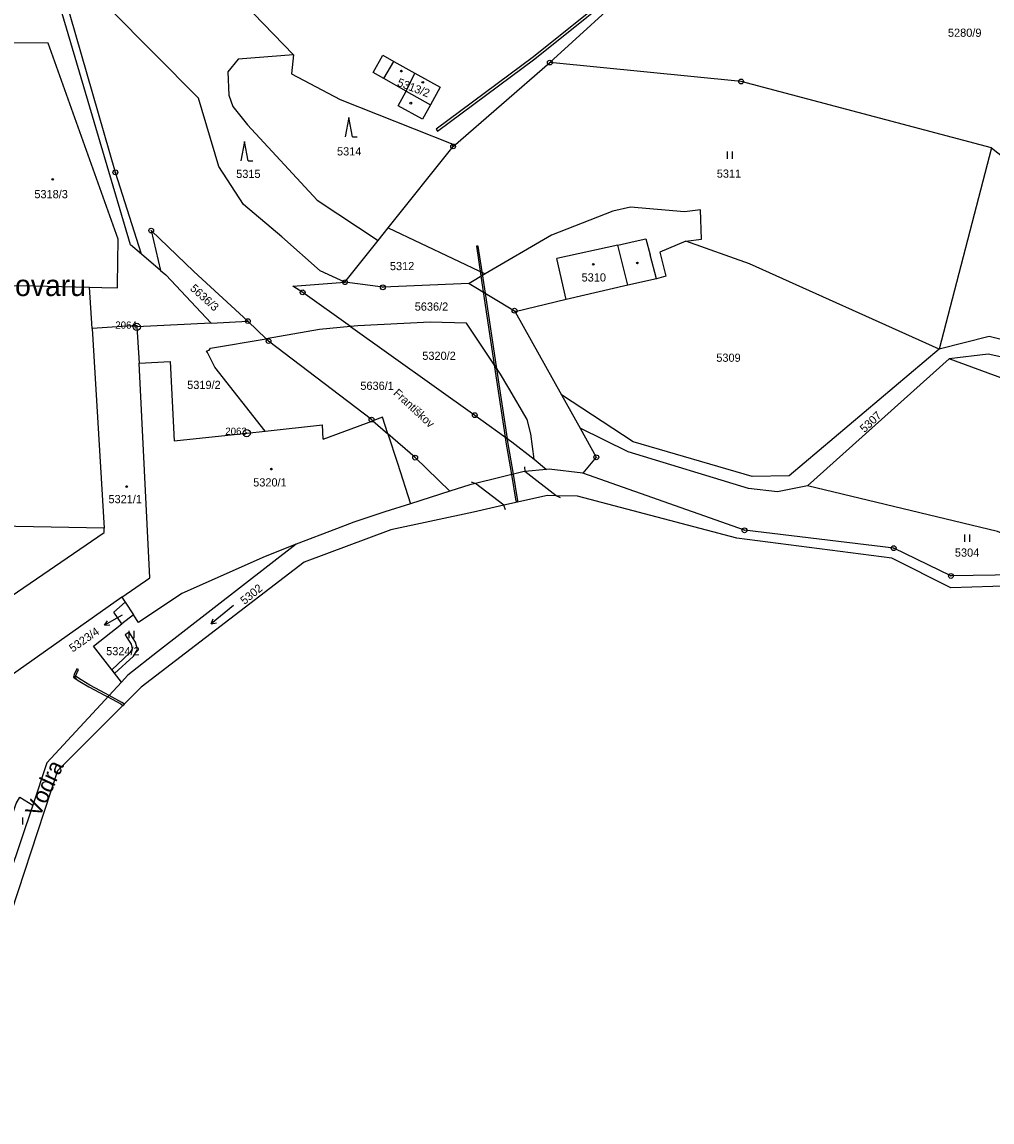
# Model space of a CAD drawing. Extents: x -644096 to -634268, y -1141430 to -1133463.
# Drawn here: x -638100.4 to -637899.1, y -1140343.2 to -1140114.9 of the extents above; entities that cross this region are included whole.
import ezdxf

# ---------------------------------------------------------------- set-up
doc = ezdxf.new("R2010")
doc.units = 0
for name, color, linetype in [('_CIVIL_CONSTRUCTION', 7, 'Continuous'), ('B_Hranice _3D', 7, 'Continuous'), ('M_Svah_Nasyp', 7, 'Continuous'), ('M_Svah_Zarez', 7, 'Continuous'), ('svrsek_osa_sjezdy', 7, 'Continuous'), ('svrsek_osa_VRT', 7, 'Continuous'), ('svrsek_popisy_VRT', 7, 'Continuous'), ('terminal_VRT', 7, 'Continuous')]:
    doc.layers.add(name, color=color, linetype=linetype)

msp = doc.modelspace()

# ---------------------------------------------------------------- linework, layer by layer
at = {"layer": '_CIVIL_CONSTRUCTION'}
for centre, radius in [((-637990.87, -1140123.31), 0.5), ((-637990.87, -1140123.31), 0.0303), ((-637951.18, -1140127.23), 0.5), ((-637951.18, -1140127.23), 0.0303), ((-638010.96, -1140140.71), 0.5), ((-638010.96, -1140140.71), 0.0303), ((-638081.05, -1140146.09), 0.5), ((-638081.05, -1140146.09), 0.0303), ((-638073.61, -1140158.17), 0.5), ((-638073.61, -1140158.17), 0.0303), ((-638033.4, -1140168.89), 0.5), ((-638033.4, -1140168.89), 0.0303), ((-638025.53, -1140169.94), 0.5), ((-638025.53, -1140169.94), 0.0303), ((-638042.18, -1140171), 0.5), ((-638042.18, -1140171), 0.0303), ((-637998.21, -1140174.8), 0.5), ((-638053.55, -1140176.95), 0.5), ((-638053.55, -1140176.95), 0.0303), ((-637998.21, -1140174.8), 0.0303), ((-638076.62, -1140178.16), 0.75), ((-638076.62, -1140178.16), 0.03), ((-638049.26, -1140181.1), 0.5), ((-638049.26, -1140181.1), 0.0303), ((-638027.89, -1140197.39), 0.5), ((-638027.89, -1140197.39), 0.0303), ((-638006.46, -1140196.47), 0.5), ((-638006.46, -1140196.47), 0.0303), ((-638053.79, -1140200.19), 0.75), ((-638053.79, -1140200.19), 0.03), ((-638018.82, -1140205.28), 0.5), ((-638018.82, -1140205.28), 0.0303), ((-637981.23, -1140205.21), 0.5), ((-637981.23, -1140205.21), 0.0303), ((-637950.46, -1140220.36), 0.5), ((-637950.46, -1140220.36), 0.0303), ((-637919.5, -1140224.08), 0.5), ((-637919.5, -1140224.08), 0.0303), ((-637907.63, -1140229.84), 0.5), ((-637907.63, -1140229.84), 0.0303)]:
    msp.add_circle(centre, radius, dxfattribs=at)
at = {"layer": 'B_Hranice _3D'}
for points in [[(-638014.46, -1140137.15), (-638014.16, -1140137.55), (-637993.99, -1140122.54), (-637972.07, -1140104.91), (-637972.4, -1140104.54), (-637994.29, -1140122.14)], [(-638004.69, -1140170.9), (-638004.24, -1140171.17), (-638005.72, -1140161.37), (-638006.12, -1140161.43)], [(-638002.4, -1140186.05), (-638001.87, -1140186.85), (-638004.24, -1140171.17), (-638004.69, -1140170.9)], [(-638000.14, -1140201.05), (-637999.68, -1140201.38), (-638001.87, -1140186.85), (-638002.4, -1140186.05)], [(-637998.85, -1140208.82), (-637998.45, -1140208.72), (-637999.65, -1140201.57), (-637999.68, -1140201.38), (-638000.14, -1140201.05), (-638000.05, -1140201.63)], [(-637997.93, -1140214.34), (-637997.53, -1140214.26), (-637998.45, -1140208.72), (-637998.85, -1140208.82)], [(-638081.21, -1140250.08), (-638077.31, -1140246.45), (-638076.49, -1140245.11), (-638076.87, -1140243.6), (-638077.49, -1140242.64), (-638078.17, -1140241.51), (-638079.03, -1140242.03), (-638078.33, -1140243.16), (-638077.81, -1140244), (-638077.57, -1140244.95), (-638078.09, -1140245.81), (-638081.82, -1140249.29)], [(-638082.34, -1140254.64), (-638083.1, -1140254.22), (-638086.38, -1140252.51), (-638088.18, -1140251.42), (-638089.31, -1140250.65), (-638088.72, -1140249.24), (-638089.08, -1140249.08), (-638089.64, -1140250.32), (-638089.69, -1140250.56), (-638089.17, -1140251.23), (-638088.4, -1140251.76), (-638086.58, -1140252.85), (-638083.3, -1140254.58), (-638082.63, -1140254.95)], [(-638089.17, -1140251.23), (-638089.69, -1140250.56), (-638089.75, -1140250.83)], [(-638079.95, -1140256.41), (-638079.49, -1140256.71), (-638079.19, -1140256.42), (-638079.75, -1140256.07), (-638082.34, -1140254.64), (-638082.63, -1140254.95)]]:
    msp.add_lwpolyline(points, close=True, dxfattribs=at)
at = {"layer": 'M_Svah_Nasyp'}
for p, q in [((-638025.33, -1140126.64), (-638023.27, -1140123.05)), ((-638020.71, -1140129.25), (-638018.87, -1140125.51)), ((-638020.71, -1140129.25), (-638015.66, -1140132.05)), ((-637976.79, -1140161.2), (-637973.18, -1140160.4)), ((-637973.18, -1140160.4), (-637970.94, -1140159.91)), ((-637970.94, -1140159.91), (-637970.08, -1140163.18)), ((-637976.79, -1140161.2), (-637989.43, -1140163.98)), ((-637974.67, -1140169.5), (-637976.79, -1140161.2)), ((-637968.77, -1140168.15), (-637970.08, -1140163.18)), ((-637987.49, -1140172.44), (-637989.43, -1140163.98)), ((-638049.93, -1140199.77), (-638038.06, -1140198.48)), ((-638037.91, -1140201.48), (-638038.06, -1140198.48)), ((-638037.91, -1140201.48), (-638027.59, -1140197.66)), ((-638027.59, -1140197.66), (-638024.5, -1140200.34)), ((-638024.5, -1140200.34), (-638022.53, -1140206.43)), ((-638022.53, -1140206.43), (-638019.82, -1140214.84)), ((-637996.14, -1140207.19), (-637996.05, -1140208.19)), ((-637989.56, -1140213.19), (-637996.05, -1140208.19)), ((-638007.22, -1140210.28), (-638006.3, -1140210.67)), ((-638000.4, -1140215.18), (-638006.3, -1140210.67)), ((-637988.68, -1140213.66), (-637989.56, -1140213.19)), ((-638000.11, -1140216.14), (-638000.4, -1140215.18))]:
    msp.add_line(p, q, dxfattribs=at)
at = {"layer": 'M_Svah_Zarez'}
for centre in [(-638021.69, -1140125.08), (-638017.25, -1140127.41), (-638019.74, -1140131.73), (-638094.07, -1140147.54), (-637981.85, -1140165.17), (-637972.7, -1140164.89), (-638048.68, -1140207.67), (-638078.71, -1140211.29)]:
    msp.add_circle(centre, 0.175, dxfattribs=at)
at = {"layer": 'svrsek_osa_sjezdy'}
for p, q in [((-638032.6, -1140134.73), (-638033.35, -1140138.73)), ((-638031.85, -1140138.73), (-638032.6, -1140134.73)), ((-638054.24, -1140139.71), (-638054.99, -1140143.71)), ((-638053.49, -1140143.71), (-638054.24, -1140139.71)), ((-638031.85, -1140138.73), (-638030.85, -1140138.73)), ((-637953.98, -1140143.28), (-637953.98, -1140141.78)), ((-637952.98, -1140143.28), (-637952.98, -1140141.78)), ((-638053.49, -1140143.71), (-638052.49, -1140143.71)), ((-637904.73, -1140222.75), (-637904.73, -1140221.25)), ((-637903.73, -1140222.75), (-637903.73, -1140221.25)), ((-638056.52, -1140235.99), (-638061.18, -1140239.76)), ((-638061.18, -1140239.76), (-638060.74, -1140238.76)), ((-638061.18, -1140239.76), (-638060.1, -1140239.54)), ((-638078.18, -1140242.74), (-638078.18, -1140241.24)), ((-638077.18, -1140242.74), (-638077.18, -1140241.24)), ((-638100.24, -1140281.43), (-638100.24, -1140279.93))]:
    msp.add_line(p, q, dxfattribs=at)
at = {"layer": 'svrsek_popisy_VRT'}
for p, q in [((-638080.74, -1140238.58), (-638083.34, -1140240.08)), ((-638079.67, -1140237.96), (-638080.74, -1140238.58)), ((-638083.34, -1140240.08), (-638082.72, -1140239.15)), ((-638083.34, -1140240.08), (-638082.22, -1140240.01))]:
    msp.add_line(p, q, dxfattribs=at)
at = {"layer": 'terminal_VRT'}
for p, q in [((-638052.4, -1140113.1), (-638044.1, -1140121.69)), ((-638010.96, -1140140.71), (-637990.87, -1140123.31)), ((-638024.43, -1140157.62), (-638010.96, -1140140.71)), ((-637899.2, -1140141.02), (-637910.08, -1140182.78)), ((-638039.19, -1140151.88), (-638026.49, -1140160.21)), ((-638026.49, -1140160.21), (-638024.43, -1140157.62)), ((-638024.43, -1140157.62), (-638004.31, -1140167.17)), ((-638033.4, -1140168.89), (-638026.49, -1140160.21)), ((-637990.54, -1140159.13), (-638004.31, -1140167.17)), ((-638071.71, -1140166.42), (-638075.64, -1140163.04)), ((-638004.31, -1140167.17), (-638007.65, -1140169.12)), ((-638085.86, -1140178.49), (-638086.4, -1140169.92)), ((-638061.18, -1140177.35), (-638053.55, -1140176.95)), ((-638049.77, -1140180.61), (-638053.55, -1140176.95)), ((-637998.1, -1140175), (-637988.48, -1140192.23)), ((-638085.86, -1140178.49), (-638083.4, -1140219.89)), ((-638061.18, -1140177.35), (-638076.62, -1140178.16)), ((-638076.62, -1140178.16), (-638076.11, -1140185.69)), ((-638038.69, -1140178.7), (-638049.77, -1140180.61)), ((-638032.24, -1140178.09), (-638038.69, -1140178.7)), ((-637907.96, -1140184.8), (-637937.36, -1140211.13)), ((-637988.48, -1140192.23), (-637984.59, -1140199.2)), ((-637994.1, -1140205.6), (-637991.57, -1140207.76)), ((-637989.56, -1140213.19), (-637991.39, -1140213.15)), ((-637985.16, -1140213.3), (-637989.56, -1140213.19)), ((-637952.03, -1140221.99), (-637985.16, -1140213.3)), ((-638041.84, -1140226.98), (-638075.72, -1140252.94)), ((-638079.74, -1140234.27), (-638079.05, -1140235.3)), ((-638079.05, -1140235.3), (-638077.32, -1140237.89)), ((-638077.32, -1140237.89), (-638079.7, -1140239.76)), ((-638075.72, -1140252.94), (-638093.06, -1140270.3)), ((-638093.06, -1140270.3), (-638117.2, -1140343.15)), ((-638098.21, -1140277.4), (-638105.67, -1140299.55))]:
    msp.add_line(p, q, dxfattribs=at)
for points in [[(-638075.64, -1140163.04), (-638081.05, -1140146.09), (-638093.98, -1140101.16), (-638101.37, -1140080.95), (-638103.01, -1140073.42)], [(-638075.64, -1140163.04), (-638077.89, -1140161.11), (-638099.65, -1140087.52), (-638102.58, -1140088.07)], [(-637971.41, -1140105.66), (-637973.12, -1140107.05), (-637990.87, -1140123.31)], [(-638033.4, -1140168.89), (-638038.54, -1140166.5), (-638046.52, -1140159.49), (-638054.49, -1140152.75), (-638059.58, -1140144.85), (-638063.83, -1140130.67), (-638082.27, -1140112.1)], [(-638086.4, -1140169.92), (-638083.9, -1140169.97), (-638080.63, -1140170.04), (-638080.62, -1140169.39), (-638080.47, -1140159.98), (-638095.04, -1140119.31), (-638104.93, -1140119.24)], [(-638044.1, -1140121.69), (-638055.58, -1140122.58), (-638057.73, -1140125.24), (-638057.52, -1140130.05), (-638056.68, -1140132.45), (-638053.66, -1140136.22), (-638039.19, -1140151.88)], [(-638044.1, -1140121.69), (-638044.48, -1140125.67), (-638034.41, -1140130.94)], [(-638013.63, -1140128.43), (-638015.66, -1140132.05), (-638017.32, -1140135.02), (-638022.36, -1140132.25), (-638020.71, -1140129.25), (-638025.33, -1140126.64), (-638027.56, -1140125.4), (-638025.54, -1140121.79), (-638023.27, -1140123.05), (-638018.87, -1140125.51), (-638013.63, -1140128.43)], [(-637899.2, -1140141.02), (-637951.18, -1140127.23), (-637990.87, -1140123.31)], [(-638034.41, -1140130.94), (-638011.38, -1140140.09), (-638010.96, -1140140.71)], [(-637899.2, -1140141.02), (-637886.71, -1140150.9), (-637881.59, -1140147.7)], [(-637974.14, -1140153.3), (-637977.82, -1140154.11), (-637990.54, -1140159.13)], [(-637962.66, -1140160.38), (-637959.42, -1140159.95), (-637959.6, -1140153.85), (-637962.89, -1140154.29), (-637974.14, -1140153.3)], [(-638053.55, -1140176.95), (-638064.77, -1140166.69), (-638073.61, -1140158.17), (-638071.71, -1140166.42)], [(-637962.66, -1140160.38), (-637968.03, -1140162.64), (-637966.79, -1140167.64), (-637968.77, -1140168.15), (-637974.67, -1140169.5), (-637987.49, -1140172.44), (-637998.1, -1140175)], [(-637910.08, -1140182.78), (-637949.43, -1140165.04), (-637962.66, -1140160.38)], [(-638071.71, -1140166.42), (-638070.59, -1140167.38), (-638061.18, -1140177.35)], [(-638083.4, -1140219.89), (-638127.4, -1140219.11), (-638126.54, -1140169.25)], [(-638126.54, -1140169.25), (-638098.08, -1140169.67), (-638086.4, -1140169.92)], [(-638032.24, -1140178.09), (-638042.18, -1140171), (-638044.21, -1140169.71), (-638033.4, -1140168.89)], [(-638007.65, -1140169.12), (-638025.53, -1140169.94), (-638033.4, -1140168.89)], [(-638007.65, -1140169.12), (-637998.21, -1140174.8), (-637998.1, -1140175)], [(-638076.62, -1140178.16), (-638076.5, -1140177.89), (-638085.86, -1140178.49)], [(-637994.1, -1140205.6), (-637994.79, -1140200.33), (-637995.6, -1140197.34), (-637999.36, -1140190.85), (-638001.13, -1140187.96), (-638008.2, -1140177.36), (-638015.72, -1140177.17), (-638030.7, -1140177.94), (-638032.24, -1140178.09)], [(-638032.24, -1140178.09), (-638006.46, -1140196.47), (-637998.77, -1140202.04), (-637994.1, -1140205.6)], [(-638076.11, -1140185.69), (-638069.7, -1140185.37), (-638068.88, -1140201.8), (-638053.79, -1140200.19), (-638049.93, -1140199.77), (-638060.4, -1140186.48), (-638061.96, -1140183.45), (-638062.14, -1140183.1), (-638061.62, -1140183.01), (-638061.29, -1140182.59), (-638049.77, -1140180.61)], [(-638011.6, -1140212.23), (-638018.82, -1140205.28), (-638024.5, -1140200.34), (-638025.6, -1140196.92), (-638027.59, -1140197.66), (-638027.89, -1140197.39), (-638049.26, -1140181.1), (-638049.77, -1140180.61)], [(-637812.18, -1140194.55), (-637818.31, -1140196.41), (-637854.27, -1140191.61), (-637899.66, -1140180.12), (-637910.08, -1140182.78)], [(-637910.08, -1140182.78), (-637941.19, -1140209.09), (-637948.85, -1140209.2), (-637973.6, -1140201.99), (-637988.48, -1140192.23)], [(-638079.74, -1140234.27), (-638073.89, -1140230.26), (-638076.11, -1140185.69)], [(-637808.9, -1140197.52), (-637820.54, -1140199.52), (-637854.67, -1140193.63), (-637899.87, -1140183.83), (-637907.96, -1140184.8)], [(-637819.37, -1140240.19), (-637847.33, -1140214.32), (-637861.67, -1140203.48), (-637870.14, -1140198.69), (-637907.96, -1140184.8)], [(-637984.59, -1140199.2), (-637981.23, -1140205.21), (-637984.01, -1140208.52)], [(-637937.36, -1140211.13), (-637943.65, -1140212.35), (-637949.62, -1140211.66), (-637974.61, -1140204.11), (-637984.59, -1140199.2)], [(-637991.57, -1140207.76), (-637996.05, -1140208.19), (-637996.46, -1140208.23), (-638006.3, -1140210.67), (-638007.46, -1140210.96), (-638011.6, -1140212.23)], [(-637984.01, -1140208.52), (-637991, -1140207.71), (-637991.57, -1140207.76)], [(-637849.22, -1140266.42), (-637893.78, -1140229.59), (-637907.63, -1140229.84), (-637919.5, -1140224.08), (-637950.46, -1140220.36), (-637984.01, -1140208.52)], [(-637843.45, -1140261.35), (-637853.56, -1140252.82), (-637868.61, -1140237.18), (-637888.22, -1140224.88), (-637897.96, -1140220.58), (-637937.36, -1140211.13)], [(-638011.6, -1140212.23), (-638019.82, -1140214.84), (-638025.16, -1140216.52), (-638031.58, -1140218.68), (-638035.16, -1140220.05), (-638043.56, -1140223.26)], [(-637991.39, -1140213.15), (-638000.4, -1140215.18), (-638006.7, -1140216.59), (-638023.85, -1140220.26), (-638041.84, -1140226.98)], [(-638079.74, -1140234.27), (-638104.06, -1140251.47), (-638105.17, -1140235.67), (-638083.38, -1140220.84), (-638083.4, -1140219.89)], [(-637894.54, -1140231.9), (-637907.62, -1140232.33), (-637919.87, -1140226.13), (-637952.03, -1140221.99)], [(-638043.56, -1140223.26), (-638072.33, -1140245.61), (-638078.45, -1140250.42), (-638079.81, -1140251.89)], [(-638043.56, -1140223.26), (-638049.99, -1140225.77), (-638067.25, -1140233.49), (-638076.24, -1140239.51), (-638077.32, -1140237.89)], [(-638079.7, -1140239.76), (-638081.37, -1140237.32), (-638079.05, -1140235.3)], [(-638079.81, -1140251.89), (-638085.6, -1140244.41), (-638079.7, -1140239.76)], [(-638079.81, -1140251.89), (-638095.26, -1140268.65), (-638098.21, -1140277.4)], [(-638105.67, -1140299.55), (-638107.51, -1140294.86), (-638101.63, -1140277.08), (-638100.86, -1140275.76), (-638098.21, -1140277.4)]]:
    msp.add_lwpolyline(points, dxfattribs=at)

# ---------------------------------------------------------------- texts
at = {"layer": '_CIVIL_CONSTRUCTION'}
for s, p in [('2064', (-638081.07, -1140178.53)), ('2063', (-638058.24, -1140200.56))]:
    msp.add_text(s, height=1.5, dxfattribs=at).set_placement(p)
at = {"layer": 'svrsek_osa_VRT'}
for s, p in [('5280/9', (-637908.24, -1140117.96)), ('5314', (-638035.05, -1140142.58)), ('5315', (-638055.98, -1140147.25)), ('5311', (-637956.22, -1140147.2)), ('5318/3', (-638097.87, -1140151.46)), ('5312', (-638024.07, -1140166.38)), ('5310', (-637984.28, -1140168.74)), ('5636/2', (-638018.92, -1140174.79)), ('5320/2', (-638017.35, -1140185)), ('5309', (-637956.32, -1140185.4)), ('5319/2', (-638066.15, -1140191.04)), ('5636/1', (-638030.21, -1140191.22)), ('5320/1', (-638052.45, -1140211.27)), ('5321/1', (-638082.49, -1140214.74)), ('5304', (-637906.8, -1140225.84)), ('5324/2', (-638082.97, -1140246.29))]:
    msp.add_text(s, height=1.7, dxfattribs=at).set_placement(p)
for s, rotation, p in [('5313/2', 339, (-638022.7, -1140128.07)), ('5636/3', 318, (-638065.69, -1140170.37)), ('5307', 43, (-637925.57, -1140200.21)), ('5302', 39, (-638054.26, -1140235.87)), ('5323/4', 35, (-638089.91, -1140245.74))]:
    msp.add_text(s, height=1.7, rotation=rotation, dxfattribs=at).set_placement(p)
at = {"layer": 'svrsek_popisy_VRT'}
msp.add_text('U lihovaru', height=4.4, dxfattribs=at).set_placement((-638113.65, -1140171.75))
for s, height, rotation, p in [('Františkov', 1.7, 317, (-638023.48, -1140192.07)), ('Vodra', 3.4, 65, (-638096.81, -1140280.11))]:
    msp.add_text(s, height=height, rotation=rotation, dxfattribs=at).set_placement(p)

doc.saveas('drawing.dxf')
